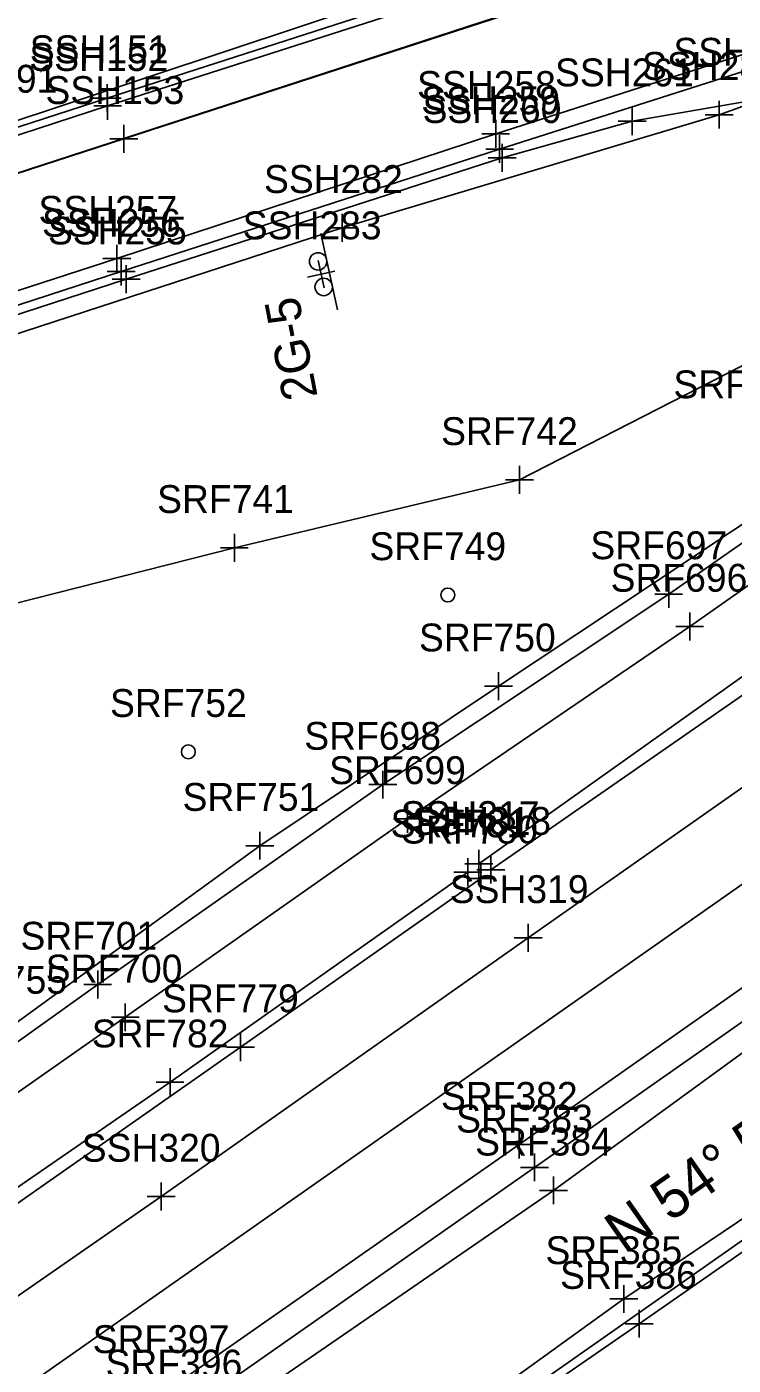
# Model space of a CAD drawing. Extents: x 941041 to 969446, y 397014 to 416764.
# Drawn here: x 952201.9 to 952303.3, y 403535.6 to 403727.8 of the extents above; entities that cross this region are included whole.
import ezdxf

# ---------------------------------------------------------------- set-up
doc = ezdxf.new("R2010")
doc.units = 0
for name, color, linetype in [('SURVEY - CENTERLINE - Preliminary', 7, 'Continuous'), ('SURVEY - CENTERLINE - Preliminary Text', 7, 'Continuous'), ('SURVEY - DRAINAGE - Area Shapes', 7, 'Continuous'), ('SURVEY - DTM - Breaklines', 7, 'Continuous'), ('SURVEY - DTM - Breaklines - Points - Locators', 7, 'Continuous'), ('SURVEY - DTM - Breaklines - Points - Numbers', 7, 'Continuous'), ('SURVEY - DTM - Spot Points - Locators', 7, 'Continuous'), ('SURVEY - DTM - Spot Points - Point Numbers', 7, 'Continuous'), ('SURVEY - ROADSIDE BARRIERS - Points - Locators', 7, 'Continuous'), ('SURVEY - ROADSIDE BARRIERS - Points - Numbers', 7, 'Continuous'), ('SURVEY - ROADSIDE BARRIERS with Text', 7, 'Continuous'), ('SURVEY - TRAFFIC CONTROL - Signs - Points - Locators', 7, 'Continuous'), ('SURVEY - TRAFFIC CONTROL - Signs - Points - Numbers', 7, 'Continuous'), ('SURVEY - TRAFFIC CONTROL - Signs and Devices with Text', 7, 'Continuous'), ('SURVEY - TRANSPORTATION - Features', 7, 'Continuous'), ('SURVEY - TRANSPORTATION - Features - Points - Locators', 7, 'Continuous'), ('SURVEY - TRANSPORTATION - Features - Points - Numbers', 7, 'Continuous'), ('SURVEY - TRANSPORTATION - Roads', 7, 'Continuous'), ('SURVEY - TRANSPORTATION - Roads - Points - Locators', 7, 'Continuous'), ('SURVEY - TRANSPORTATION - Roads - Points - Numbers', 7, 'Continuous')]:
    doc.layers.add(name, color=color, linetype=linetype)

msp = doc.modelspace()

# ---------------------------------------------------------------- linework, layer by layer
at = {"layer": 'SURVEY - CENTERLINE - Preliminary'}
msp.add_line((950966.25, 402614.81), (953884.31, 404661.52), dxfattribs=at)
msp.add_line((950966.25, 402614.81), (953884.31, 404661.52), dxfattribs=at)
msp.add_line((950966.25, 402614.81), (953884.31, 404661.52), dxfattribs=at)
at = {"layer": 'SURVEY - DRAINAGE - Area Shapes'}
msp.add_lwpolyline([(951145.6, 402792.15), (951562.19, 403084.02), (952475.83, 403724.71), (952754.77, 403922.8), (952578.99, 403846.21), (952455.44, 403792), (952334.19, 403750.29), (951972.51, 403632.53), (951887.41, 403584.59)], dxfattribs=at)
at = {"layer": 'SURVEY - DTM - Breaklines'}
for points in [[(951894.21, 403365.74), (951918.42, 403383.39), (951928.26, 403393.2), (951937.5, 403404.8), (951944.43, 403414.22), (951943.9, 403434.94), (951940.69, 403482.53), (951942.54, 403525.65), (951948.59, 403563.68), (951990.69, 403583.16), (952037.49, 403594.92), (952083.73, 403609.86), (952127.47, 403628.84), (952177.41, 403639.18), (952231.73, 403652.95), (952272.64, 403662.7), (952326.07, 403690.06), (952387.14, 403712.34)], [(952390.12, 403709.29), (952375.16, 403701.7), (952334.33, 403674.35), (952294.07, 403646.32), (952253.05, 403618.96), (952212.11, 403590.26), (952172.46, 403561.93), (952135.01, 403533.38), (952096.67, 403507.49), (952059.44, 403481.45), (952022.03, 403454.99), (951987.68, 403427.24), (951949.6, 403400.09), (951914.89, 403372.9), (951892.43, 403360.97), (951856.04, 403333.4)], [(952385.06, 403709.46), (952353.72, 403690.71), (952314.33, 403662.75), (952269.64, 403633.08), (952235.37, 403610.19), (952199.33, 403583.94), (952159.25, 403555.51), (952115.83, 403525.58), (952073.88, 403500.36), (952059.24, 403490.85), (952018.99, 403460.68), (951980.43, 403432.29), (951950.02, 403408.86), (951929.51, 403394.29)], [(952391.5, 403705.96), (952378.05, 403698.72), (952337.41, 403670), (952297.08, 403641.65), (952256.58, 403614.03), (952216.07, 403585.55), (952175.49, 403557.17), (952136.87, 403530.93), (952099.06, 403503.27), (952062.19, 403477.29), (952024.78, 403450.56), (951989.35, 403424.97), (951950.82, 403398.13), (951916.7, 403370.68), (951892.31, 403352.03), (951855.51, 403329.45)], [(952483.82, 403681.92), (952427.27, 403642.38), (952380.72, 403610.67), (952332.46, 403575.38), (952287.62, 403545.12), (952237.01, 403508.6), (952191.86, 403480), (952144.06, 403444.49), (952098.2, 403411.83), (952049.8, 403377.02), (952005.42, 403346.02), (951961.72, 403316.38), (951908.1, 403283.08), (951836.08, 403227.91)], [(952485.25, 403679.95), (952429.13, 403639.43), (952382.71, 403607.61), (952334.17, 403572.43), (952289.83, 403541.57), (952238.45, 403506.07), (952195.26, 403475.23), (952146.22, 403440.76), (952099.32, 403409.75), (952050.92, 403375.53), (952007.43, 403342.26), (951963.47, 403311.23), (951910.97, 403277.41), (951839.65, 403222.38)]]:
    msp.add_lwpolyline(points, dxfattribs=at)
at = {"layer": 'SURVEY - DTM - Breaklines - Points - Locators'}
for p, q in [((952272.64, 403664.7), (952272.64, 403660.7)), ((952274.64, 403662.7), (952270.64, 403662.7)), ((952231.73, 403654.95), (952231.73, 403650.95)), ((952233.73, 403652.95), (952229.73, 403652.95)), ((952294.07, 403648.32), (952294.07, 403644.32)), ((952296.07, 403646.32), (952292.07, 403646.32)), ((952297.08, 403643.65), (952297.08, 403639.65)), ((952299.08, 403641.65), (952295.08, 403641.65)), ((952269.64, 403635.08), (952269.64, 403631.08)), ((952271.64, 403633.08), (952267.64, 403633.08)), ((952253.05, 403620.96), (952253.05, 403616.96)), ((952255.05, 403618.96), (952251.05, 403618.96)), ((952256.58, 403616.03), (952256.58, 403612.03)), ((952258.58, 403614.03), (952254.58, 403614.03)), ((952235.37, 403612.19), (952235.37, 403608.19)), ((952237.37, 403610.19), (952233.37, 403610.19)), ((952212.11, 403592.26), (952212.11, 403588.26)), ((952214.11, 403590.26), (952210.11, 403590.26)), ((952216.07, 403587.55), (952216.07, 403583.55)), ((952218.07, 403585.55), (952214.07, 403585.55)), ((952287.62, 403547.12), (952287.62, 403543.12)), ((952289.62, 403545.12), (952285.62, 403545.12)), ((952289.83, 403543.57), (952289.83, 403539.57)), ((952291.83, 403541.57), (952287.83, 403541.57))]:
    msp.add_line(p, q, dxfattribs=at)
at = {"layer": 'SURVEY - DTM - Spot Points - Locators'}
for centre in [(952262.36, 403646.18), (952225.12, 403623.67)]:
    msp.add_circle(centre, 1, dxfattribs=at)
at = {"layer": 'SURVEY - ROADSIDE BARRIERS - Points - Locators'}
for p, q in [((952213.46, 403719.52), (952213.46, 403715.52)), ((952215.46, 403717.52), (952211.46, 403717.52)), ((952288.83, 403716.2), (952288.83, 403712.2)), ((952290.83, 403714.2), (952286.83, 403714.2)), ((952270.15, 403710.94), (952270.15, 403706.94)), ((952272.15, 403708.94), (952268.15, 403708.94)), ((952216.21, 403693.51), (952216.21, 403689.51)), ((952218.21, 403691.51), (952214.21, 403691.51))]:
    msp.add_line(p, q, dxfattribs=at)
at = {"layer": 'SURVEY - ROADSIDE BARRIERS with Text'}
for points in [[(952302.14, 403750.83), (952286.56, 403742.28), (952273.05, 403736.74), (952213.46, 403717.52), (952150.48, 403697.05), (952082.93, 403675.14), (952023.4, 403655.81), (951969.45, 403638.98), (951959.66, 403636.72), (951945.4, 403635.92), (951933.44, 403639.98), (951918.8, 403651.79), (951913.01, 403662.6), (951908.8, 403681.05), (951907.83, 403705.82), (951911.58, 403759.1)], [(951891, 403405.77), (951893.44, 403453.97), (951897.83, 403506.16), (951900.59, 403527.52), (951905.51, 403548.48), (951912.86, 403568.68), (951921.41, 403582.37), (951932.82, 403592.93), (951951.38, 403603.99), (952001.2, 403621.62), (952051.8, 403638.11), (952106.81, 403655.71), (952163.71, 403674.44), (952216.21, 403691.51), (952270.15, 403708.94), (952288.83, 403714.2), (952305.98, 403717.16)]]:
    msp.add_lwpolyline(points, dxfattribs=at)
at = {"layer": 'SURVEY - TRAFFIC CONTROL - Signs - Points - Locators'}
for p, q in [((952244.6, 403690.28), (952243.74, 403694.19)), ((952242.22, 403691.81), (952246.13, 403692.67))]:
    msp.add_line(p, q, dxfattribs=at)
at = {"layer": 'SURVEY - TRAFFIC CONTROL - Signs and Devices with Text'}
msp.add_line((952244.15, 403698.07), (952246.55, 403687.13), dxfattribs=at)
for centre in [(952243.75, 403694.07), (952244.55, 403690.4)]:
    msp.add_circle(centre, 1.25, dxfattribs=at)
at = {"layer": 'SURVEY - TRANSPORTATION - Features'}
for points in [[(952645.64, 403820.24), (952597.37, 403785.52), (952553.07, 403755.16), (952508.33, 403722.84), (952461.02, 403689.31), (952413.89, 403656.85), (952372.14, 403627.74), (952321.41, 403592.67), (952277.52, 403560.71), (952227.07, 403525.98), (952181.35, 403493.84), (952134.56, 403460.33), (952087.52, 403428.37), (952039.89, 403391.89), (951995.48, 403362.71), (951950.18, 403331.94), (951900.76, 403296.02), (951846.55, 403258.26)], [(952518.71, 403793.8), (952465.54, 403774.16), (952410.35, 403753.67), (952351.49, 403733.28), (952301.32, 403715.13), (952247.22, 403698.89), (952186.41, 403679.1), (952134.85, 403662.49), (952085.04, 403646.28), (952027.94, 403627.74), (951972.26, 403608.87), (951935.7, 403591.12), (951920.05, 403575.28), (951909.48, 403553.09), (951902.27, 403519.09), (951896.56, 403465.79), (951896.39, 403409.59)], [(952522.47, 403794.92), (952478.19, 403758.94), (952422.3, 403717.15), (952370.06, 403680.38), (952317.56, 403643.67), (952266.83, 403607.58)], [(952398.44, 403784.2), (952342.68, 403764.13), (952306.8, 403754.24), (952300.47, 403753.95), (952294.73, 403748.8), (952274.38, 403738.86), (952197.48, 403713.29), (952143.02, 403695.93), (952121.5, 403689.54), (952063.69, 403670.65), (952006.84, 403652.21), (951952.44, 403637.98), (951939.42, 403639.21), (951926.69, 403646.99), (951915.45, 403661.4), (951909.3, 403684.87), (951909.41, 403711.07), (951912.02, 403750.78)], [(952265.24, 403606.38), (952222.49, 403576.23), (952179.99, 403546.98), (952139.51, 403518.29), (952098.53, 403490.18), (952058.63, 403462.26), (952014.83, 403431.77), (951971.94, 403401.29), (951951.98, 403390.91), (951922.49, 403368.14), (951893.1, 403345.72), (951854.25, 403319.66)]]:
    msp.add_lwpolyline(points, dxfattribs=at)
at = {"layer": 'SURVEY - TRANSPORTATION - Features - Points - Locators'}
for p, q in [((952301.32, 403717.13), (952301.32, 403713.13)), ((952303.32, 403715.13), (952299.32, 403715.13)), ((952247.22, 403700.89), (952247.22, 403696.89)), ((952249.22, 403698.89), (952245.22, 403698.89)), ((952266.83, 403609.58), (952266.83, 403605.58)), ((952268.83, 403607.58), (952264.83, 403607.58)), ((952265.24, 403608.38), (952265.24, 403604.38)), ((952267.24, 403606.38), (952263.24, 403606.38)), ((952222.49, 403578.23), (952222.49, 403574.23)), ((952224.49, 403576.23), (952220.49, 403576.23)), ((952277.52, 403562.71), (952277.52, 403558.71)), ((952279.52, 403560.71), (952275.52, 403560.71))]:
    msp.add_line(p, q, dxfattribs=at)
at = {"layer": 'SURVEY - TRANSPORTATION - Roads'}
for points in [[(952697.16, 403893.97), (952636.52, 403857.4), (952587.51, 403831.79), (952534.88, 403806.99), (952483.18, 403785.72), (952429.44, 403765.14), (952375.1, 403746.86), (952316.97, 403727.68), (952269.24, 403712.39), (952214.85, 403694.47), (952162.76, 403677.58), (952105.34, 403658.92), (952051.28, 403641.38), (951999.19, 403624.43), (951950.5, 403607.88), (951929.86, 403596.04), (951918.46, 403586), (951908.99, 403572.79), (951900.68, 403550.6), (951895.43, 403527.92)], [(952697.16, 403893.97), (952641.04, 403854.87), (952584.14, 403814.78), (952532.55, 403778.68), (952481.32, 403742.62), (952431.11, 403707.16), (952375.85, 403668.53), (952325.36, 403633.08), (952273.9, 403596.95), (952221.23, 403559.82), (952172.53, 403526.04), (952120.87, 403489.74), (952069.02, 403453.35), (952013.3, 403414.51)], [(952645.15, 403881.65), (952578.99, 403846.21), (952519.82, 403818.69), (952455.44, 403792), (952393.22, 403769.67), (952334.19, 403750.29), (952278.04, 403731.92), (952215.85, 403711.66), (952151.67, 403690.79), (952085.84, 403669.36), (952024.79, 403649.56), (951972.51, 403632.53), (951960.61, 403629.57), (951944.89, 403628.67), (951928.97, 403632.67), (951912.83, 403645.51), (951905.61, 403660.66), (951903.73, 403679.99)], [(952641.53, 403826.17), (952594.17, 403793.02), (952548.96, 403761.1), (952503.9, 403729.55), (952456.48, 403696.45), (952409.67, 403663.54), (952367.99, 403634.29), (952317.16, 403598.59), (952272.62, 403567.27), (952222.63, 403532.35), (952176.87, 403500.19), (952130.48, 403467.59), (952084.27, 403435.24), (952034.3, 403400.18), (951990.77, 403369.82), (951946.58, 403338.79), (951896.13, 403303.32), (951845.2, 403267.54)], [(952643.61, 403822.77), (952594.67, 403788.44), (952551.07, 403757.87), (952505.87, 403726.23), (952458.48, 403693.09), (952411.72, 403660.12), (952370.22, 403630.98), (952318.83, 403594.87), (952274.8, 403564.01), (952224.59, 403528.84), (952179.21, 403496.84), (952131.71, 403463.73), (952086.34, 403432.04), (952035.93, 403396.55), (951992.92, 403366.55), (951948.08, 403335.21), (951898.42, 403300.16), (951843.97, 403261.96)], [(951888.55, 403404.06), (951890.52, 403405.42), (951892.47, 403454.38), (951895.18, 403506.5), (951898.46, 403528.17), (951903.43, 403549.13), (951910.72, 403569.5), (951920.23, 403583.69), (951931.46, 403594.64), (951950.73, 403605.35), (952000.39, 403622.45), (952051.63, 403639.28), (952105.97, 403657.11), (952163.28, 403675.65), (952215.47, 403692.61), (952269.8, 403710.2), (952318.41, 403725.67), (952375.45, 403744.64), (952429.92, 403763.07), (952483.94, 403783.74), (952536.56, 403804.59)], [(952536.55, 403803.03), (952479.5, 403757.01), (952424.39, 403715.88), (952371.31, 403678.57), (952319.33, 403641.98), (952268.55, 403606.74)], [(952400.69, 403777.65), (952343.87, 403758.87), (952306.13, 403746.51), (952275.21, 403736.2), (952213.54, 403716.41), (952151.13, 403696.03), (952083.31, 403674.02), (952023.63, 403654.82), (951970.2, 403637.56), (951960.08, 403635), (951945.4, 403633.14), (951931.97, 403637.49), (951917.31, 403649.3), (951910.32, 403661.81), (951905.83, 403680.08), (951904.24, 403688.5)], [(951856.58, 403318.44), (951891.45, 403341.66), (951931.45, 403369.84), (951972.85, 403399.52), (952015.55, 403429.14), (952058.97, 403459.69), (952101.7, 403489.65), (952145.9, 403520.52), (952190.22, 403551.62), (952232.61, 403581.27), (952267.1, 403605.5)]]:
    msp.add_lwpolyline(points, dxfattribs=at)
at = {"layer": 'SURVEY - TRANSPORTATION - Roads - Points - Locators'}
for p, q in [((952213.54, 403718.41), (952213.54, 403714.41)), ((952215.54, 403716.41), (952211.54, 403716.41)), ((952215.85, 403713.66), (952215.85, 403709.66)), ((952269.24, 403714.39), (952269.24, 403710.39)), ((952217.85, 403711.66), (952213.85, 403711.66)), ((952271.24, 403712.39), (952267.24, 403712.39)), ((952269.8, 403712.2), (952269.8, 403708.2)), ((952271.8, 403710.2), (952267.8, 403710.2)), ((952214.85, 403696.47), (952214.85, 403692.47)), ((952216.85, 403694.47), (952212.85, 403694.47)), ((952215.47, 403694.61), (952215.47, 403690.61)), ((952217.47, 403692.61), (952213.47, 403692.61)), ((952267.1, 403607.5), (952267.1, 403603.5)), ((952268.55, 403608.74), (952268.55, 403604.74)), ((952269.1, 403605.5), (952265.1, 403605.5)), ((952270.55, 403606.74), (952266.55, 403606.74)), ((952273.9, 403598.95), (952273.9, 403594.95)), ((952275.9, 403596.95), (952271.9, 403596.95)), ((952232.61, 403583.27), (952232.61, 403579.27)), ((952234.61, 403581.27), (952230.61, 403581.27)), ((952272.62, 403569.27), (952272.62, 403565.27)), ((952274.62, 403567.27), (952270.62, 403567.27)), ((952274.8, 403566.01), (952274.8, 403562.01)), ((952276.8, 403564.01), (952272.8, 403564.01)), ((952221.23, 403561.82), (952221.23, 403557.82)), ((952223.23, 403559.82), (952219.23, 403559.82))]:
    msp.add_line(p, q, dxfattribs=at)

# ---------------------------------------------------------------- texts
at = {"layer": 'SURVEY - CENTERLINE - Preliminary Text'}
msp.add_text('N 54%%d 57\' 16" E', height=6, rotation=35.0456, dxfattribs=at).set_placement((952287.7, 403551.48))
at = {"layer": 'SURVEY - DTM - Breaklines - Points - Numbers'}
for s, p in [('SRF742', (952261.4, 403667.7)), ('SRF741', (952220.64, 403657.95)), ('SRF697', (952282.83, 403651.32)), ('SRF696', (952285.73, 403646.65)), ('SRF750', (952258.23, 403638.08)), ('SRF698', (952241.76, 403623.96)), ('SRF699', (952245.33, 403619.03)), ('SRF751', (952224.29, 403615.19)), ('SRF701', (952201.03, 403595.26)), ('SRF700', (952204.65, 403590.55)), ('SRF755', (952188.09, 403588.94)), ('SRF385', (952276.38, 403550.12)), ('SRF386', (952278.48, 403546.57))]:
    msp.add_text(s, height=4, dxfattribs=at).set_placement(p)
at = {"layer": 'SURVEY - DTM - Spot Points - Point Numbers'}
for s, p in [('SRF748', (952294.75, 403674.42)), ('SRF749', (952251.11, 403651.18)), ('SRF752', (952213.88, 403628.67))]:
    msp.add_text(s, height=4, dxfattribs=at).set_placement(p)
at = {"layer": 'SURVEY - ROADSIDE BARRIERS - Points - Numbers'}
for s, p in [('SSH151', (952202.37, 403722.52)), ('SSH262', (952294.74, 403722.16)), ('SSH261', (952277.75, 403719.2)), ('SSH260', (952258.74, 403713.94)), ('SSH255', (952204.97, 403696.51))]:
    msp.add_text(s, height=4, dxfattribs=at).set_placement(p)
at = {"layer": 'SURVEY - TRAFFIC CONTROL - Signs - Points - Numbers'}
msp.add_text('SSH283', height=4, dxfattribs=at).set_placement((952232.93, 403697.24))
at = {"layer": 'SURVEY - TRAFFIC CONTROL - Signs and Devices with Text'}
msp.add_text('2G-5', height=5, rotation=100.8545, dxfattribs=at).set_placement((952243.7, 403674.68))
at = {"layer": 'SURVEY - TRANSPORTATION - Features - Points - Numbers'}
for s, p in [('SSH281', (952290.24, 403720.13)), ('SSH191', (952186.4, 403718.29)), ('SSH282', (952235.98, 403703.89)), ('SSH317', (952255.6, 403612.58)), ('SRF781', (952254.16, 403611.38)), ('SRF782', (952211.26, 403581.23)), ('SRF384', (952266.28, 403565.71))]:
    msp.add_text(s, height=4, dxfattribs=at).set_placement(p)
at = {"layer": 'SURVEY - TRANSPORTATION - Roads - Points - Numbers'}
for s, p in [('SSH152', (952202.3, 403721.41)), ('SSH153', (952204.61, 403716.66)), ('SSH258', (952257.95, 403717.39)), ('SSH259', (952258.55, 403715.2)), ('SSH257', (952203.61, 403699.47)), ('SSH256', (952204.12, 403697.61)), ('SSH318', (952257.26, 403611.74)), ('SRF780', (952255.68, 403610.5)), ('SSH319', (952262.64, 403601.95)), ('SRF779', (952221.35, 403586.27)), ('SRF382', (952261.38, 403572.27)), ('SRF383', (952263.56, 403569.01)), ('SSH320', (952209.82, 403564.82)), ('SRF397', (952211.39, 403537.35)), ('SRF396', (952213.24, 403533.84))]:
    msp.add_text(s, height=4, dxfattribs=at).set_placement(p)

doc.saveas('drawing.dxf')
